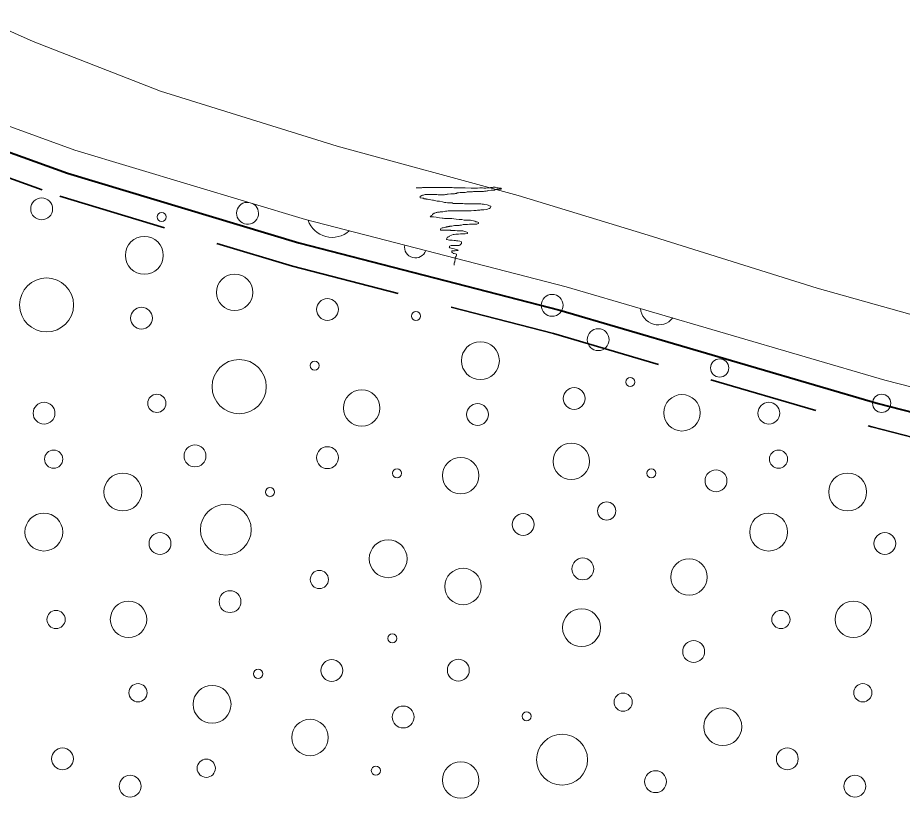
# Model space of a CAD drawing. Extents: x 640104 to 640970, y 6442278 to 6442689.
# Drawn here: x 640313.3 to 640342.44, y 6442396.63 to 6442422.33 of the extents above; entities that cross this region are included whole.
import ezdxf

# ---------------------------------------------------------------- set-up
doc = ezdxf.new("R2010")
doc.units = 0
doc.header["$LTSCALE"] = 1.2
doc.linetypes.add('MEDIUM_DASHED', pattern=[4.5, 3, -1.5])
for name, color, linetype, lineweight in [('31', 7, 'Continuous', 13), ('35', 7, 'Continuous', 35), ('40', 7, 'Continuous', 13), ('41', 7, 'Continuous', 13)]:
    doc.layers.add(name, color=color, linetype=linetype, lineweight=lineweight)

msp = doc.modelspace()

# ---------------------------------------------------------------- linework, layer by layer
at = {"layer": '31'}
for points in [[(640312.06, 6442422.33), (640313.81, 6442421.55), (640318.01, 6442419.91), (640323.82, 6442418.1)], [(640311.41, 6442419.34), (640315.19, 6442417.97)], [(640315.19, 6442417.97), (640322.78, 6442415.69), (640331.37, 6442413.47), (640341.86, 6442410.4), (640348.99, 6442408.58), (640357.64, 6442406.15), (640363.29, 6442404.68), (640370.83, 6442403.34), (640375.09, 6442402.49)], [(640323.82, 6442418.1), (640329.79, 6442416.48), (640334.07, 6442415.17), (640339.63, 6442413.43), (640345.46, 6442411.79), (640350.94, 6442410.58), (640356.6, 6442408.99), (640359.24, 6442408.15), (640364.92, 6442406.94), (640373.37, 6442405.52)]]:
    msp.add_lwpolyline(points, dxfattribs=at)
at = {"layer": '35', "lineweight": 40}
msp.add_lwpolyline([(640311.07, 6442418.61), (640314.94, 6442417.21), (640322.56, 6442414.92), (640331.16, 6442412.7), (640341.64, 6442409.63), (640348.78, 6442407.8), (640357.43, 6442405.38), (640363.12, 6442403.9), (640370.68, 6442402.55), (640374.95, 6442401.7), (640381.71, 6442400.8), (640387.11, 6442400.2), (640394.62, 6442399.11), (640398.73, 6442398.65), (640404.26, 6442397.87), (640406.16, 6442397.5)], dxfattribs=at)
at = {"layer": '35', "linetype": 'MEDIUM_DASHED'}
msp.add_lwpolyline([(640310.73, 6442417.89), (640314.69, 6442416.45), (640322.35, 6442414.15), (640330.95, 6442411.93), (640341.43, 6442408.86), (640348.57, 6442407.03), (640357.22, 6442404.61), (640362.94, 6442403.12), (640370.53, 6442401.77), (640374.82, 6442400.91), (640381.61, 6442400), (640387.01, 6442399.4), (640394.51, 6442398.31), (640398.63, 6442397.86), (640404.13, 6442397.08), (640405.57, 6442396.8)], dxfattribs=at)
at = {"layer": '40'}
for points in [[(640326.43, 6442416.73), (640326.47, 6442416.73), (640326.54, 6442416.73), (640326.61, 6442416.73), (640326.63, 6442416.74), (640326.7, 6442416.74), (640326.8, 6442416.74), (640327.02, 6442416.74), (640327.14, 6442416.74), (640327.16, 6442416.74), (640327.19, 6442416.74), (640327.24, 6442416.74), (640327.29, 6442416.74), (640327.36, 6442416.74), (640327.42, 6442416.74), (640327.46, 6442416.74), (640327.52, 6442416.74), (640327.56, 6442416.74), (640327.61, 6442416.74), (640327.67, 6442416.73), (640327.7, 6442416.73), (640327.75, 6442416.73), (640327.81, 6442416.73), (640328.04, 6442416.73), (640328.24, 6442416.72), (640328.31, 6442416.72), (640328.35, 6442416.72), (640328.37, 6442416.72), (640328.4, 6442416.72), (640328.45, 6442416.72), (640328.52, 6442416.73), (640328.55, 6442416.73), (640328.57, 6442416.73), (640328.59, 6442416.73), (640328.61, 6442416.73), (640328.66, 6442416.72), (640328.68, 6442416.72), (640328.72, 6442416.72), (640328.78, 6442416.73), (640328.82, 6442416.73), (640328.87, 6442416.73), (640328.89, 6442416.74), (640328.94, 6442416.74), (640328.96, 6442416.75), (640329, 6442416.75), (640329.03, 6442416.75), (640329.05, 6442416.74), (640329.08, 6442416.73), (640329.11, 6442416.73), (640329.13, 6442416.73)], [(640329.13, 6442416.73), (640329.16, 6442416.72), (640329.19, 6442416.72), (640329.22, 6442416.72), (640329.24, 6442416.7), (640329.22, 6442416.69), (640329.23, 6442416.7), (640329.2, 6442416.69), (640329.17, 6442416.69), (640329.13, 6442416.68), (640329.11, 6442416.68), (640329.08, 6442416.68), (640329.05, 6442416.67), (640329.03, 6442416.67), (640329.01, 6442416.65), (640328.97, 6442416.65), (640328.92, 6442416.65), (640328.9, 6442416.65), (640328.82, 6442416.64), (640328.79, 6442416.63), (640328.76, 6442416.63), (640328.73, 6442416.62), (640328.7, 6442416.62), (640328.68, 6442416.62), (640328.64, 6442416.61), (640328.61, 6442416.61), (640328.54, 6442416.61), (640328.5, 6442416.61), (640328.45, 6442416.61), (640328.4, 6442416.61), (640328.36, 6442416.61), (640328.32, 6442416.61), (640328.28, 6442416.6), (640328.24, 6442416.6), (640328.13, 6442416.6), (640328.11, 6442416.6), (640328.08, 6442416.59), (640328.04, 6442416.58), (640327.97, 6442416.57), (640327.92, 6442416.57), (640327.88, 6442416.57), (640327.82, 6442416.56), (640327.78, 6442416.56), (640327.75, 6442416.54), (640327.71, 6442416.54), (640327.69, 6442416.53), (640327.67, 6442416.53), (640327.63, 6442416.53), (640327.6, 6442416.53), (640327.57, 6442416.53), (640327.48, 6442416.52), (640327.45, 6442416.52)], [(640327.45, 6442416.52), (640327.43, 6442416.51), (640327.39, 6442416.51), (640327.36, 6442416.5), (640327.34, 6442416.5), (640327.32, 6442416.5), (640327.28, 6442416.5), (640327.25, 6442416.5), (640327.22, 6442416.5), (640327.17, 6442416.5), (640327.15, 6442416.5), (640327.11, 6442416.51), (640327.08, 6442416.51), (640327.06, 6442416.51), (640327.04, 6442416.51), (640327, 6442416.51), (640326.97, 6442416.51), (640326.92, 6442416.51), (640326.9, 6442416.51), (640326.88, 6442416.51), (640326.84, 6442416.51), (640326.81, 6442416.51), (640326.78, 6442416.51), (640326.76, 6442416.51), (640326.72, 6442416.51), (640326.69, 6442416.5), (640326.67, 6442416.49), (640326.64, 6442416.49), (640326.61, 6442416.48), (640326.6, 6442416.47), (640326.58, 6442416.46), (640326.56, 6442416.45), (640326.56, 6442416.42), (640326.56, 6442416.4), (640326.63, 6442416.39), (640326.67, 6442416.39), (640326.69, 6442416.37), (640326.72, 6442416.37), (640326.75, 6442416.37), (640326.76, 6442416.36), (640326.8, 6442416.36), (640326.84, 6442416.35), (640326.86, 6442416.34), (640326.91, 6442416.33), (640326.96, 6442416.32), (640327, 6442416.32), (640327.04, 6442416.31), (640327.07, 6442416.3), (640327.12, 6442416.29), (640327.2, 6442416.29)], [(640327.2, 6442416.29), (640327.29, 6442416.27), (640327.36, 6442416.25), (640327.4, 6442416.25), (640327.46, 6442416.24), (640327.52, 6442416.24), (640327.57, 6442416.23), (640327.61, 6442416.23), (640327.64, 6442416.21), (640327.7, 6442416.21), (640327.74, 6442416.21), (640327.8, 6442416.21), (640327.85, 6442416.21), (640327.9, 6442416.21), (640327.96, 6442416.21), (640328.02, 6442416.2), (640328.06, 6442416.2), (640328.08, 6442416.2), (640328.13, 6442416.2), (640328.18, 6442416.2), (640328.24, 6442416.2), (640328.3, 6442416.2), (640328.36, 6442416.2), (640328.4, 6442416.2), (640328.45, 6442416.2), (640328.48, 6442416.2), (640328.52, 6442416.2), (640328.56, 6442416.2), (640328.6, 6442416.19), (640328.64, 6442416.19), (640328.67, 6442416.18), (640328.76, 6442416.17), (640328.8, 6442416.16), (640328.84, 6442416.14), (640328.87, 6442416.13), (640328.89, 6442416.13), (640328.89, 6442416.1), (640328.88, 6442416.08), (640328.87, 6442416.07), (640328.85, 6442416.06), (640328.84, 6442416.05), (640328.8, 6442416.04), (640328.75, 6442416.02), (640328.65, 6442416.01), (640328.56, 6442416), (640328.52, 6442415.99), (640328.45, 6442415.99), (640328.4, 6442415.98), (640328.33, 6442415.98), (640328.24, 6442415.97), (640328.12, 6442415.97), (640328, 6442415.97)], [(640328, 6442415.97), (640327.95, 6442415.97), (640327.9, 6442415.97), (640327.84, 6442415.97), (640327.8, 6442415.97), (640327.76, 6442415.97), (640327.71, 6442415.97), (640327.65, 6442415.97), (640327.53, 6442415.97), (640327.48, 6442415.97), (640327.44, 6442415.96), (640327.39, 6442415.96), (640327.31, 6442415.94), (640327.22, 6442415.94), (640327.19, 6442415.93), (640327.15, 6442415.93), (640327.13, 6442415.93), (640327.11, 6442415.92), (640327.08, 6442415.92), (640327.06, 6442415.91), (640327.04, 6442415.9), (640327.02, 6442415.89), (640326.98, 6442415.86), (640326.96, 6442415.85), (640326.95, 6442415.83), (640326.92, 6442415.82), (640326.92, 6442415.81), (640326.9, 6442415.79), (640326.89, 6442415.77), (640326.91, 6442415.77), (640326.93, 6442415.77), (640326.97, 6442415.77), (640327, 6442415.77), (640327.08, 6442415.76), (640327.13, 6442415.75), (640327.2, 6442415.74), (640327.28, 6442415.73), (640327.32, 6442415.73), (640327.36, 6442415.72), (640327.4, 6442415.72), (640327.51, 6442415.72), (640327.6, 6442415.72), (640327.67, 6442415.71), (640327.74, 6442415.7), (640327.84, 6442415.69), (640327.93, 6442415.69), (640328.01, 6442415.67), (640328.07, 6442415.67), (640328.13, 6442415.67), (640328.19, 6442415.66)], [(640328.19, 6442415.66), (640328.22, 6442415.66), (640328.25, 6442415.65), (640328.31, 6442415.64), (640328.36, 6442415.63), (640328.39, 6442415.61), (640328.42, 6442415.61), (640328.46, 6442415.6), (640328.48, 6442415.59), (640328.48, 6442415.56), (640328.47, 6442415.55), (640328.45, 6442415.54), (640328.43, 6442415.53), (640328.35, 6442415.53), (640328.31, 6442415.53), (640328.28, 6442415.53), (640328.24, 6442415.53), (640328.18, 6442415.53), (640328.12, 6442415.52), (640328.09, 6442415.52), (640328.06, 6442415.52), (640327.97, 6442415.52), (640327.92, 6442415.5), (640327.9, 6442415.5), (640327.86, 6442415.5), (640327.84, 6442415.49), (640327.8, 6442415.49), (640327.74, 6442415.49), (640327.69, 6442415.49), (640327.64, 6442415.48), (640327.6, 6442415.47), (640327.57, 6442415.47), (640327.54, 6442415.47), (640327.52, 6442415.46), (640327.48, 6442415.46), (640327.47, 6442415.45), (640327.43, 6442415.44), (640327.41, 6442415.43), (640327.39, 6442415.43), (640327.36, 6442415.42), (640327.32, 6442415.41), (640327.28, 6442415.41), (640327.24, 6442415.39), (640327.23, 6442415.37), (640327.23, 6442415.34), (640327.25, 6442415.34), (640327.3, 6442415.34), (640327.36, 6442415.33), (640327.42, 6442415.33), (640327.45, 6442415.33), (640327.52, 6442415.33), (640327.56, 6442415.33)], [(640327.56, 6442415.33), (640327.57, 6442415.32), (640327.6, 6442415.32), (640327.64, 6442415.32), (640327.68, 6442415.32), (640327.71, 6442415.32), (640327.78, 6442415.31), (640327.84, 6442415.31), (640327.86, 6442415.31), (640327.89, 6442415.31), (640327.92, 6442415.31), (640327.96, 6442415.31), (640328, 6442415.3), (640328.03, 6442415.29), (640328.06, 6442415.28), (640328.09, 6442415.27), (640328.12, 6442415.26), (640328.12, 6442415.23), (640328.04, 6442415.21), (640327.93, 6442415.21), (640327.89, 6442415.21), (640327.82, 6442415.2), (640327.78, 6442415.2), (640327.73, 6442415.2), (640327.68, 6442415.19), (640327.64, 6442415.19), (640327.59, 6442415.17), (640327.53, 6442415.15), (640327.52, 6442415.13), (640327.48, 6442415.12), (640327.47, 6442415.1), (640327.45, 6442415.09), (640327.44, 6442415.06), (640327.43, 6442415.04), (640327.44, 6442415.03), (640327.48, 6442415.02), (640327.52, 6442415.01), (640327.61, 6442415.01), (640327.68, 6442415), (640327.72, 6442414.99), (640327.76, 6442414.98), (640327.8, 6442414.98), (640327.86, 6442414.97), (640327.92, 6442414.95), (640327.92, 6442414.92), (640327.92, 6442414.89), (640327.91, 6442414.88), (640327.86, 6442414.84), (640327.84, 6442414.83), (640327.8, 6442414.83), (640327.74, 6442414.83), (640327.68, 6442414.83), (640327.64, 6442414.83), (640327.58, 6442414.83), (640327.52, 6442414.81), (640327.52, 6442414.79), (640327.51, 6442414.77), (640327.52, 6442414.76), (640327.54, 6442414.75), (640327.62, 6442414.73), (640327.68, 6442414.72), (640327.71, 6442414.71), (640327.75, 6442414.7), (640327.79, 6442414.69), (640327.81, 6442414.68), (640327.8, 6442414.67), (640327.76, 6442414.67), (640327.71, 6442414.66), (640327.64, 6442414.65), (640327.62, 6442414.65), (640327.6, 6442414.65), (640327.6, 6442414.61), (640327.61, 6442414.6), (640327.63, 6442414.59), (640327.65, 6442414.57), (640327.68, 6442414.57), (640327.72, 6442414.56), (640327.76, 6442414.55), (640327.76, 6442414.52), (640327.75, 6442414.5), (640327.74, 6442414.48), (640327.72, 6442414.45), (640327.71, 6442414.44), (640327.71, 6442414.41), (640327.71, 6442414.37), (640327.71, 6442414.35), (640327.7, 6442414.33), (640327.7, 6442414.29), (640327.69, 6442414.28), (640327.68, 6442414.25), (640327.68, 6442414.22), (640327.68, 6442414.19), (640327.68, 6442414.18), (640327.68, 6442414.21)]]:
    msp.add_lwpolyline(points, dxfattribs=at)
at = {"layer": '41'}
for centre, radius in [((640314.095, 6442416.035), 0.36), ((640318.044, 6442415.77), 0.15), ((640317.475, 6442414.506), 0.624), ((640314.255, 6442412.874), 0.889), ((640320.447, 6442413.286), 0.6), ((640330.904, 6442412.862), 0.36), ((640323.504, 6442412.725), 0.36), ((640317.38, 6442412.438), 0.36), ((640326.42, 6442412.509), 0.15), ((640332.423, 6442411.73), 0.36), ((640328.542, 6442411.038), 0.624), ((640320.598, 6442410.184), 0.893), ((640323.084, 6442410.877), 0.15), ((640336.422, 6442410.799), 0.3), ((640333.476, 6442410.334), 0.15), ((640324.635, 6442409.479), 0.6), ((640331.631, 6442409.793), 0.36), ((640314.173, 6442409.309), 0.36), ((640317.888, 6442409.635), 0.3), ((640335.18, 6442409.323), 0.6), ((640338.042, 6442409.309), 0.36), ((640341.757, 6442409.635), 0.3), ((640328.449, 6442409.267), 0.36), ((640319.143, 6442407.903), 0.36), ((640331.535, 6442407.723), 0.6), ((640314.491, 6442407.798), 0.3), ((640323.504, 6442407.846), 0.36), ((640338.36, 6442407.798), 0.3), ((640327.893, 6442407.255), 0.6), ((640316.767, 6442406.717), 0.624), ((640325.799, 6442407.333), 0.15), ((640334.172, 6442407.333), 0.15), ((640336.301, 6442407.086), 0.36), ((640340.636, 6442406.717), 0.624), ((640321.611, 6442406.712), 0.15), ((640320.159, 6442405.474), 0.835), ((640332.699, 6442406.091), 0.3), ((640314.165, 6442405.397), 0.624), ((640329.95, 6442405.645), 0.36), ((640338.034, 6442405.397), 0.624), ((640317.991, 6442405.021), 0.36), ((640341.86, 6442405.021), 0.36), ((640325.505, 6442404.519), 0.624), ((640331.914, 6442404.183), 0.36), ((640335.414, 6442403.916), 0.6), ((640323.24, 6442403.835), 0.3), ((640327.971, 6442403.604), 0.6), ((640320.298, 6442403.107), 0.36), ((640316.955, 6442402.521), 0.6), ((640340.824, 6442402.521), 0.6), ((640314.569, 6442402.518), 0.3), ((640331.873, 6442402.25), 0.624), ((640338.438, 6442402.518), 0.3), ((640325.643, 6442401.897), 0.15), ((640335.564, 6442401.462), 0.36), ((640323.647, 6442400.84), 0.36), ((640327.814, 6442400.85), 0.36), ((640321.224, 6442400.73), 0.15), ((640317.267, 6442400.106), 0.3), ((640319.706, 6442399.726), 0.624), ((640341.136, 6442400.106), 0.3), ((640333.242, 6442399.797), 0.3), ((640326, 6442399.309), 0.36), ((640330.062, 6442399.332), 0.15), ((640336.524, 6442398.99), 0.624), ((640322.931, 6442398.633), 0.6), ((640331.232, 6442397.903), 0.838), ((640314.779, 6442397.932), 0.36), ((640338.648, 6442397.932), 0.36), ((640319.514, 6442397.622), 0.3), ((640327.893, 6442397.232), 0.6), ((640325.1, 6442397.544), 0.15), ((640334.311, 6442397.181), 0.36), ((640317.006, 6442397.029), 0.36), ((640340.875, 6442397.029), 0.36)]:
    msp.add_circle(centre, radius, dxfattribs=at)
for centre, radius, start, end in [((640320.875, 6442415.892), 0.36, 82.5922, 63.9274), ((640323.658, 6442415.931), 0.834, 198.4684, 312.5632), ((640326.403, 6442414.783), 0.36, 170.0373, 340.9943), ((640334.406, 6442412.818), 0.6, 185.8032, 321.5598)]:
    msp.add_arc(centre, radius, start, end, dxfattribs=at)

doc.saveas('drawing.dxf')
